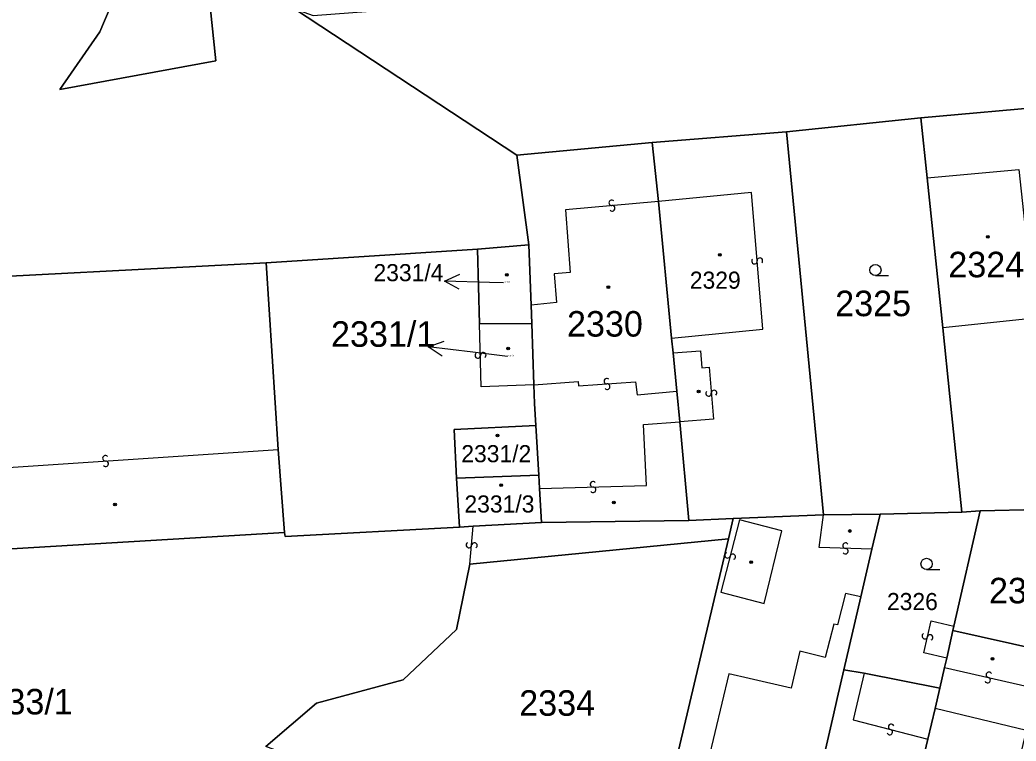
# Model space of a CAD drawing. Extents: x -596024 to -594475, y -1163820 to -1161957.
# Drawn here: x -595904.5 to -595838.1, y -1163034.7 to -1162986.7 of the extents above; entities that cross this region are included whole.
import ezdxf

# ---------------------------------------------------------------- set-up
doc = ezdxf.new("R2010")
doc.units = 0
for name, color, linetype in [('Level 1', 7, 'Continuous'), ('Level 13', 7, 'Continuous'), ('Level 3', 7, 'Continuous'), ('Level 4', 7, 'Continuous'), ('Level 5', 7, 'Continuous'), ('Level 57', 7, 'Continuous'), ('Level 60', 7, 'Continuous')]:
    doc.layers.add(name, color=color, linetype=linetype)

msp = doc.modelspace()

# ---------------------------------------------------------------- linework, layer by layer
at = {"layer": 'Level 1'}
for points in [[(-595892.11, -1162982.55), (-595891.41, -1162989.4), (-595901.8, -1162991.3), (-595899.15, -1162987.47), (-595897.33, -1162983.15)], [(-595871.36, -1162995.68), (-595886.16, -1162985.93)], [(-595835.47, -1162992.39), (-595844.43, -1162993.2)], [(-595853.37, -1162994.12), (-595844.43, -1162993.2)], [(-595844.43, -1162993.2), (-595844.01, -1162997.19)], [(-595862.34, -1162994.83), (-595853.37, -1162994.12)], [(-595853.37, -1162994.12), (-595850.9, -1163019.65)], [(-595862.34, -1162994.83), (-595871.36, -1162995.68)], [(-595861.91, -1162998.76), (-595862.34, -1162994.83)], [(-595871.36, -1162995.68), (-595870.54, -1163001.66)], [(-595844.01, -1162997.19), (-595842.96, -1163007.18)], [(-595861.03, -1163007.87), (-595861.91, -1162998.76)], [(-595870.54, -1163001.66), (-595873.96, -1163001.94)], [(-595870.4, -1163005.67), (-595870.54, -1163001.66)], [(-595888.06, -1163002.85), (-595873.96, -1163001.94)], [(-595873.83, -1163006.92), (-595873.96, -1163001.94)], [(-595911.65, -1163006.07), (-595911.95, -1163004.11), (-595888.06, -1163002.85)], [(-595887.25, -1163015.3), (-595888.06, -1163002.85)], [(-595870.36, -1163006.89), (-595870.4, -1163005.67)], [(-595873.83, -1163006.92), (-595870.36, -1163006.89)], [(-595870.22, -1163010.99), (-595870.36, -1163006.89)], [(-595842.96, -1163007.18), (-595842.49, -1163011.77), (-595841.68, -1163019.47)], [(-595860.94, -1163008.86), (-595861.03, -1163007.87)], [(-595860.69, -1163011.4), (-595860.94, -1163008.86)], [(-595870.09, -1163013.69), (-595870.18, -1163012.22), (-595870.22, -1163010.99)], [(-595860.49, -1163013.45), (-595860.69, -1163011.4)], [(-595870.09, -1163013.69), (-595875.53, -1163013.95), (-595875.36, -1163017.2)], [(-595869.89, -1163017.01), (-595870.09, -1163013.69)], [(-595859.88, -1163020.03), (-595860.49, -1163013.45)], [(-595886.83, -1163020.83), (-595887.25, -1163015.3)], [(-595875.36, -1163017.2), (-595869.89, -1163017.01)], [(-595869.84, -1163017.88), (-595869.89, -1163017.01)], [(-595875.36, -1163017.2), (-595875.18, -1163020.46)], [(-595869.71, -1163020.16), (-595869.84, -1163017.88)], [(-595850.9, -1163019.65), (-595856.92, -1163019.88)], [(-595847.13, -1163019.59), (-595850.9, -1163019.65)], [(-595847.13, -1163019.59), (-595847.68, -1163021.94)], [(-595841.68, -1163019.47), (-595847.13, -1163019.59)], [(-595842.22, -1163027.05), (-595840.47, -1163019.37)], [(-595841.68, -1163019.47), (-595840.47, -1163019.37)], [(-595840.47, -1163019.37), (-595832.7, -1163019.2)], [(-595875.18, -1163020.46), (-595874.25, -1163020.41)], [(-595874.25, -1163020.41), (-595869.71, -1163020.16)], [(-595869.71, -1163020.16), (-595859.88, -1163020.03)], [(-595856.92, -1163019.88), (-595859.88, -1163020.03)], [(-595856.92, -1163019.88), (-595857.24, -1163021.24)], [(-595909.87, -1163022.2), (-595886.83, -1163020.83)], [(-595886.83, -1163020.83), (-595886.8, -1163021.08), (-595875.18, -1163020.46)], [(-595874.48, -1163022.93), (-595857.24, -1163021.24)], [(-595857.24, -1163021.24), (-595862.49, -1163043.42)], [(-595847.68, -1163021.94), (-595848.42, -1163025.11)], [(-595862.49, -1163043.42), (-595875.46, -1163039.76), (-595888.08, -1163035.08), (-595884.71, -1163032.18), (-595878.92, -1163030.64), (-595875.37, -1163027.29), (-595874.48, -1163022.93)], [(-595848.42, -1163025.11), (-595849.55, -1163029.96)], [(-595842.29, -1163027.35), (-595842.22, -1163027.05)], [(-595842.7, -1163029.19), (-595842.29, -1163027.35)], [(-595842.29, -1163027.35), (-595836.43, -1163028.66)], [(-595842.85, -1163029.82), (-595842.7, -1163029.19)], [(-595849.55, -1163029.96), (-595849.99, -1163031.89), (-595850.24, -1163032.96), (-595852.27, -1163041.72)], [(-595849.55, -1163029.96), (-595848.2, -1163030.19)], [(-595848.2, -1163030.19), (-595843.16, -1163031.19)], [(-595843.16, -1163031.19), (-595842.85, -1163029.82)], [(-595843.47, -1163032.55), (-595843.16, -1163031.19)], [(-595843.96, -1163034.59), (-595843.47, -1163032.55)], [(-595845.99, -1163043.21), (-595843.96, -1163034.59)]]:
    msp.add_lwpolyline(points, dxfattribs=at)
at = {"layer": 'Level 13'}
for centre, start, end in [((-595865.026, -1162998.857), 42.31938, 274.90938), ((-595864.995, -1162999.224), 222.53383, 94.63183), ((-595855.514, -1163002.743), 132.02172, 4.11972), ((-595855.146, -1163002.716), 311.80727, 184.39727), ((-595873.954, -1163009.023), 128.87657, 0.97457), ((-595873.586, -1163009.016), 308.66212, 181.25212), ((-595865.352, -1163010.736), 41.58691, 273.68491), ((-595865.327, -1163011.104), 221.37246, 93.96246), ((-595858.574, -1163011.554), 131.77157, 4.36157), ((-595858.206, -1163011.527), 311.98603, 184.08403), ((-595898.771, -1163015.876), 41.17524, 273.27324), ((-595898.749, -1163016.244), 220.96079, 93.55079), ((-595866.273, -1163017.606), 38.89919, 270.99719), ((-595866.266, -1163017.974), 218.68473, 91.27473), ((-595874.544, -1163021.652), 122.15781, 354.2558), ((-595874.177, -1163021.688), 301.94335, 174.53335), ((-595849.433, -1163021.696), 35.36837, 267.95837), ((-595857.308, -1163022.343), 112.50838, 345.09838), ((-595856.952, -1163022.438), 292.72283, 164.82083), ((-595849.447, -1163022.064), 215.58282, 87.68082), ((-595844.159, -1163027.727), 114.47593, 346.57392), ((-595843.801, -1163027.812), 294.26147, 166.85147), ((-595839.888, -1163030.3), 24.6574, 256.75539), ((-595839.971, -1163030.659), 204.44294, 77.03294), ((-595846.402, -1163033.762), 22.85026, 254.94826), ((-595846.497, -1163034.118), 202.6358, 75.2258)]:
    msp.add_arc(centre, 0.184, start, end, dxfattribs=at)
at = {"layer": 'Level 3'}
for points in [[(-595844.01, -1162997.19), (-595837.89, -1162996.64), (-595836.82, -1163006.54), (-595842.96, -1163007.18)], [(-595861.03, -1163007.87), (-595854.96, -1163007.28), (-595855.7, -1162998.18), (-595861.91, -1162998.76)], [(-595861.91, -1162998.76), (-595868.11, -1162999.32), (-595867.8, -1163003.5), (-595868.86, -1163003.59), (-595868.71, -1163005.5), (-595870.4, -1163005.67)], [(-595870.22, -1163010.99), (-595873.72, -1163011.11), (-595873.83, -1163006.92)], [(-595860.94, -1163008.86), (-595859.11, -1163008.72), (-595859.03, -1163009.85), (-595858.53, -1163009.81), (-595858.25, -1163013.28), (-595860.49, -1163013.45)], [(-595870.22, -1163010.99), (-595867.26, -1163010.76), (-595867.24, -1163011.06), (-595863.44, -1163010.78), (-595863.32, -1163011.65), (-595860.69, -1163011.4)], [(-595869.84, -1163017.88), (-595862.71, -1163017.69), (-595862.91, -1163013.62), (-595860.49, -1163013.45)], [(-595910.27, -1163016.83), (-595887.25, -1163015.3)], [(-595847.68, -1163021.94), (-595851.2, -1163021.83), (-595850.9, -1163019.65)], [(-595874.48, -1163022.93), (-595874.25, -1163020.41)], [(-595857.76, -1163024.8), (-595854.87, -1163025.56), (-595853.69, -1163020.72), (-595856.5, -1163019.98), (-595857.76, -1163024.8)], [(-595848.42, -1163025.11), (-595849.44, -1163024.88), (-595849.98, -1163026.98), (-595850.22, -1163026.92), (-595850.79, -1163029.15), (-595852.49, -1163028.72), (-595853.06, -1163031.19), (-595855.87, -1163030.54), (-595857.22, -1163030.23), (-595859.55, -1163040), (-595858.16, -1163040.33), (-595852.27, -1163041.72)], [(-595842.7, -1163029.19), (-595844.23, -1163028.84), (-595843.74, -1163026.7), (-595842.22, -1163027.05)], [(-595842.85, -1163029.82), (-595837, -1163031.14), (-595836.43, -1163028.66)], [(-595848.2, -1163030.19), (-595848.69, -1163032.25), (-595848.94, -1163033.3), (-595843.96, -1163034.59)], [(-595845.99, -1163043.21), (-595839.91, -1163044.64), (-595837.38, -1163034.02), (-595843.47, -1163032.55)]]:
    msp.add_lwpolyline(points, dxfattribs=at)
at = {"layer": 'Level 5'}
for p, q in [((-595847.45, -1163003.71), (-595846.575, -1163003.71)), ((-595844.04, -1163023.29), (-595843.165, -1163023.29))]:
    msp.add_line(p, q, dxfattribs=at)
for centre, radius in [((-595839.95, -1163001.12), 0.09), ((-595839.95, -1163001.12), 0.0521), ((-595857.82, -1163002.33), 0.09), ((-595857.82, -1163002.33), 0.0521), ((-595847.45, -1163003.335), 0.375), ((-595872.01, -1163003.66), 0.09), ((-595872.01, -1163003.66), 0.0521), ((-595865.25, -1163004.47), 0.09), ((-595865.25, -1163004.47), 0.0521), ((-595871.93, -1163008.56), 0.09), ((-595871.93, -1163008.56), 0.0521), ((-595859.23, -1163011.43), 0.09), ((-595859.23, -1163011.43), 0.0521), ((-595872.63, -1163014.36), 0.09), ((-595872.63, -1163014.36), 0.0521), ((-595872.4, -1163017.66), 0.09), ((-595872.4, -1163017.66), 0.0521), ((-595898.13, -1163018.95), 0.09), ((-595898.13, -1163018.95), 0.0521), ((-595864.88, -1163018.83), 0.09), ((-595864.88, -1163018.83), 0.0521), ((-595849.15, -1163020.72), 0.09), ((-595849.15, -1163020.72), 0.0521), ((-595855.73, -1163022.8), 0.09), ((-595855.73, -1163022.8), 0.0521), ((-595844.04, -1163022.915), 0.375), ((-595839.65, -1163029.23), 0.09), ((-595839.65, -1163029.23), 0.0521)]:
    msp.add_circle(centre, radius, dxfattribs=at)
at = {"layer": 'Level 57'}
for p, q in [((-595873.171, -1163004.156), (-595876.17, -1163004.08)), ((-595872.24, -1163004.18), (-595873.171, -1163004.156)), ((-595874.272, -1163008.81), (-595877.25, -1163008.45)), ((-595871.96, -1163009.09), (-595874.272, -1163008.81))]:
    msp.add_line(p, q, dxfattribs=at)
for points in [[(-595875.183, -1163004.605), (-595876.17, -1163004.08), (-595875.158, -1163003.605)], [(-595876.318, -1163009.066), (-595877.25, -1163008.45), (-595876.197, -1163008.073)]]:
    msp.add_lwpolyline(points, dxfattribs=at)
at = {"layer": 'Level 60'}
for points in [[(-595876.94, -1162929.4), (-595880.96, -1162936.06), (-595888.99, -1162944.59), (-595891.77, -1162951.47), (-595893.27, -1162958.56), (-595893.66, -1162967.36), (-595892.11, -1162982.55), (-595891.41, -1162989.4), (-595901.8, -1162991.3), (-595899.15, -1162987.47), (-595897.33, -1162983.15), (-595896.94, -1162982.21), (-595896.78, -1162980.29), (-595897.62, -1162967.1), (-595897.31, -1162957.39), (-595895.91, -1162949.9), (-595892.65, -1162943.08), (-595887.94, -1162936.88), (-595885.92, -1162934.65), (-595882.99, -1162931.52), (-595882.57, -1162930.03), (-595882.23, -1162929.04), (-595876.51, -1162922.51), (-595876.36, -1162924.12)], [(-595844.43, -1162993.2), (-595835.47, -1162992.39), (-595834.75, -1162999.81), (-595834.54, -1163001.78), (-595833.83, -1163009.71), (-595833.04, -1163016.33), (-595832.7, -1163019.2), (-595840.47, -1163019.37), (-595841.68, -1163019.47), (-595842.49, -1163011.77), (-595842.96, -1163007.18), (-595844.01, -1162997.19)], [(-595844.43, -1162993.2), (-595844.01, -1162997.19), (-595842.96, -1163007.18), (-595842.49, -1163011.77), (-595841.68, -1163019.47), (-595847.13, -1163019.59), (-595850.9, -1163019.65), (-595853.37, -1162994.12)], [(-595861.91, -1162998.76), (-595862.34, -1162994.83), (-595853.37, -1162994.12), (-595850.9, -1163019.65), (-595856.92, -1163019.88), (-595859.88, -1163020.03), (-595860.49, -1163013.45), (-595860.69, -1163011.4), (-595860.94, -1163008.86), (-595861.03, -1163007.87)], [(-595862.34, -1162994.83), (-595861.91, -1162998.76), (-595861.03, -1163007.87), (-595860.94, -1163008.86), (-595860.69, -1163011.4), (-595860.49, -1163013.45), (-595859.88, -1163020.03), (-595869.71, -1163020.16), (-595869.84, -1163017.88), (-595869.89, -1163017.01), (-595870.09, -1163013.69), (-595870.18, -1163012.22), (-595870.22, -1163010.99), (-595870.36, -1163006.89), (-595870.4, -1163005.67), (-595870.54, -1163001.66), (-595871.36, -1162995.68)], [(-595873.96, -1163001.94), (-595870.54, -1163001.66), (-595870.4, -1163005.67), (-595870.36, -1163006.89), (-595873.83, -1163006.92)], [(-595886.8, -1163021.08), (-595886.83, -1163020.83), (-595887.25, -1163015.3), (-595888.06, -1163002.85), (-595873.96, -1163001.94), (-595873.83, -1163006.92), (-595870.36, -1163006.89), (-595870.22, -1163010.99), (-595870.18, -1163012.22), (-595870.09, -1163013.69), (-595875.53, -1163013.95), (-595875.36, -1163017.2), (-595875.18, -1163020.46)], [(-595887.25, -1163015.3), (-595886.83, -1163020.83), (-595909.87, -1163022.2), (-595922.93, -1163023.02), (-595924.63, -1163006.7), (-595911.65, -1163006.07), (-595911.95, -1163004.11), (-595888.06, -1163002.85)], [(-595870.09, -1163013.69), (-595869.89, -1163017.01), (-595875.36, -1163017.2), (-595875.53, -1163013.95)], [(-595875.36, -1163017.2), (-595869.89, -1163017.01), (-595869.84, -1163017.88), (-595869.71, -1163020.16), (-595874.25, -1163020.41), (-595875.18, -1163020.46)], [(-595850.9, -1163019.65), (-595847.13, -1163019.59), (-595847.68, -1163021.94), (-595848.42, -1163025.11), (-595849.55, -1163029.96), (-595849.99, -1163031.89), (-595850.24, -1163032.96), (-595852.27, -1163041.72), (-595853.11, -1163045.6), (-595862.49, -1163043.42), (-595857.24, -1163021.24), (-595856.92, -1163019.88)], [(-595841.68, -1163019.47), (-595840.47, -1163019.37), (-595842.22, -1163027.05), (-595842.29, -1163027.35), (-595842.7, -1163029.19), (-595842.85, -1163029.82), (-595843.16, -1163031.19), (-595848.2, -1163030.19), (-595849.55, -1163029.96), (-595848.42, -1163025.11), (-595847.68, -1163021.94), (-595847.13, -1163019.59)], [(-595840.47, -1163019.37), (-595832.7, -1163019.2), (-595833.12, -1163025.71), (-595833.3, -1163028.73), (-595833.37, -1163029.92), (-595835, -1163029.47), (-595836.43, -1163028.66), (-595842.29, -1163027.35), (-595842.22, -1163027.05)], [(-595862.49, -1163043.42), (-595875.46, -1163039.76), (-595888.08, -1163035.08), (-595884.71, -1163032.18), (-595878.92, -1163030.64), (-595875.37, -1163027.29), (-595874.48, -1163022.93), (-595857.24, -1163021.24)], [(-595846.87, -1163047.06), (-595845.99, -1163043.21), (-595843.96, -1163034.59), (-595843.47, -1163032.55), (-595843.16, -1163031.19), (-595842.85, -1163029.82), (-595842.7, -1163029.19), (-595842.29, -1163027.35), (-595836.43, -1163028.66), (-595835, -1163029.47), (-595833.37, -1163029.92), (-595833.5, -1163031.99), (-595834.18, -1163034.79), (-595834.6, -1163036.51), (-595837.67, -1163049.21)], [(-595849.55, -1163029.96), (-595848.2, -1163030.19), (-595843.16, -1163031.19), (-595843.47, -1163032.55), (-595843.96, -1163034.59), (-595845.99, -1163043.21), (-595846.87, -1163047.06), (-595853.11, -1163045.6), (-595852.27, -1163041.72), (-595850.24, -1163032.96), (-595849.99, -1163031.89)]]:
    msp.add_lwpolyline(points, close=True, dxfattribs=at)
for points in [[(-595835.47, -1162992.39), (-595844.43, -1162993.2), (-595853.37, -1162994.12), (-595862.34, -1162994.83), (-595871.36, -1162995.68), (-595886.16, -1162985.93), (-595884.92, -1162986.39), (-595873.46, -1162985.52), (-595860.43, -1162984.37), (-595854.66, -1162983.86), (-595849.08, -1162983.37), (-595849.87, -1162978.59), (-595842.44, -1162977.69), (-595840.87, -1162977.71), (-595821.81, -1162977.36)], [(-595906.63, -1162985.26), (-595898.87, -1162983.32), (-595897.33, -1162983.15), (-595899.15, -1162987.47), (-595901.8, -1162991.3), (-595891.41, -1162989.4), (-595892.11, -1162982.55), (-595887.24, -1162982), (-595887.06, -1162984.39), (-595886.16, -1162985.93), (-595871.36, -1162995.68), (-595870.54, -1163001.66), (-595873.96, -1163001.94), (-595888.06, -1163002.85), (-595911.95, -1163004.11)], [(-595926.56, -1163039.8), (-595922.93, -1163023.02), (-595909.87, -1163022.2), (-595886.83, -1163020.83), (-595886.8, -1163021.08), (-595875.18, -1163020.46), (-595874.25, -1163020.41), (-595869.71, -1163020.16), (-595859.88, -1163020.03), (-595856.92, -1163019.88), (-595857.24, -1163021.24), (-595874.48, -1163022.93), (-595875.37, -1163027.29), (-595878.92, -1163030.64), (-595884.71, -1163032.18), (-595888.08, -1163035.08)]]:
    msp.add_lwpolyline(points, dxfattribs=at)

# ---------------------------------------------------------------- texts
at = {"layer": 'Level 4'}
for s, height, p in [('2324', 1.7, (-595842.589, -1163003.82)), ('2329', 1.14, (-595859.82, -1163004.58)), ('2331/4', 0.1, (-595872.24, -1163004.18)), ('2325', 1.7, (-595850.131, -1163006.41)), ('2330', 1.7, (-595868.005, -1163007.77)), ('2331/1', 0.1, (-595871.96, -1163009.09)), ('2331/2', 1.14, (-595875.05, -1163016.14)), ('2331/3', 1.14, (-595874.84, -1163019.49)), ('2323', 1.7, (-595839.876, -1163025.54)), ('2326', 1.14, (-595846.68, -1163025.99)), ('2333/1', 1.7, (-595907.896, -1163032.94)), ('2334', 1.7, (-595871.191, -1163033.03))]:
    msp.add_text(s, height=height, dxfattribs=at).set_placement(p)
at = {"layer": 'Level 57'}
for s, height, p in [('2331/4', 1.14, (-595880.902, -1163004.08)), ('2331/1', 1.7, (-595883.734, -1163008.45))]:
    msp.add_text(s, height=height, dxfattribs=at).set_placement(p)

doc.saveas('drawing.dxf')
